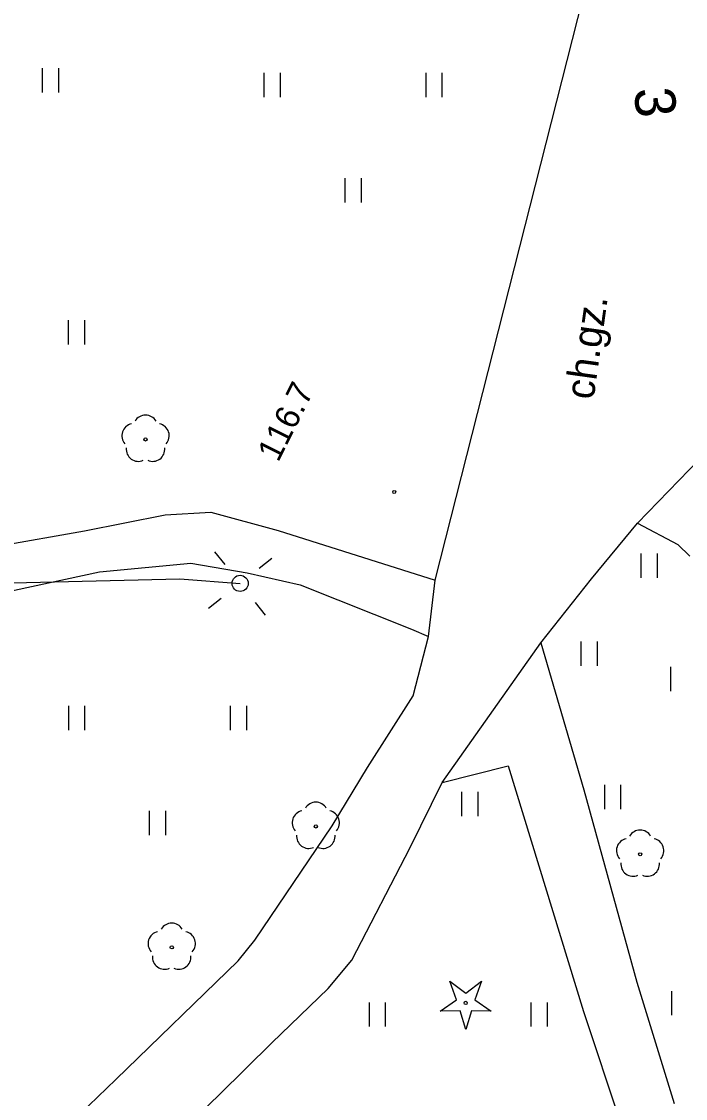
# Model space of a CAD drawing. Extents: x 6434771 to 6436222, y 5663454 to 5664782.
# Drawn here: x 6434921.16 to 6434941.67, y 5664141.22 to 5664174.49 of the extents above; entities that cross this region are included whole.
import ezdxf

# ---------------------------------------------------------------- set-up
doc = ezdxf.new("R2010")
doc.units = 0
for name, color, linetype in [('Warstwa 10', 7, 'Continuous'), ('Warstwa 11', 7, 'Continuous'), ('Warstwa 12', 7, 'Continuous'), ('Warstwa 13', 7, 'Continuous'), ('Warstwa 14', 7, 'Continuous'), ('Warstwa 2', 7, 'Continuous'), ('Warstwa 4', 7, 'Continuous'), ('Warstwa 5', 7, 'Continuous'), ('Warstwa 9', 7, 'Continuous')]:
    doc.layers.add(name, color=color, linetype=linetype)

msp = doc.modelspace()

# ---------------------------------------------------------------- linework, layer by layer
at = {"layer": 'Warstwa 10'}
msp.add_lwpolyline([(6434934.095, 5664143.915), (6434934.597, 5664144.262), (6434934.395, 5664144.838), (6434934.88, 5664144.468), (6434935.365, 5664144.838), (6434935.163, 5664144.262), (6434935.665, 5664143.915), (6434935.055, 5664143.929), (6434934.88, 5664143.345), (6434934.705, 5664143.929)], close=True, dxfattribs=at)
msp.add_circle((6434934.88, 5664144.17), 0.05, dxfattribs=at)
at = {"layer": 'Warstwa 11'}
for centre in [(6434924.988, 5664161.577), (6434930.25, 5664149.62), (6434940.27, 5664148.759), (6434925.798, 5664145.885)]:
    msp.add_circle(centre, 0.05, dxfattribs=at)
for centre, start, end in [((6434924.631, 5664161.693), 102.1471, 221.8529), ((6434924.988, 5664161.952), 30.1471, 149.8529), ((6434925.345, 5664161.693), 318.1471, 77.8529), ((6434924.768, 5664161.274), 174.1471, 293.8529), ((6434925.208, 5664161.274), 246.1471, 5.8529), ((6434929.893, 5664149.736), 102.1471, 221.8529), ((6434930.25, 5664149.995), 30.1471, 149.8529), ((6434930.607, 5664149.736), 318.1471, 77.8529), ((6434940.27, 5664149.134), 30.1471, 149.8529), ((6434930.03, 5664149.317), 174.1471, 293.8529), ((6434930.47, 5664149.317), 246.1471, 5.8529), ((6434939.913, 5664148.875), 102.1471, 221.8529), ((6434940.627, 5664148.875), 318.1471, 77.8529), ((6434940.05, 5664148.456), 174.1471, 293.8529), ((6434940.49, 5664148.456), 246.1471, 5.8529), ((6434925.798, 5664146.26), 30.1471, 149.8529), ((6434925.441, 5664146.001), 102.1471, 221.8529), ((6434926.155, 5664146.001), 318.1471, 77.8529), ((6434925.578, 5664145.582), 174.1471, 293.8529), ((6434926.018, 5664145.582), 246.1471, 5.8529)]:
    msp.add_arc(centre, 0.375, start, end, dxfattribs=at)
at = {"layer": 'Warstwa 12'}
msp.add_lwpolyline([(6434900.396, 5664152.041), (6434901.407, 5664156.189), (6434904.447, 5664155.352), (6434910.109, 5664156.894), (6434926.049, 5664157.272), (6434927.911, 5664157.129)], dxfattribs=at)
at = {"layer": 'Warstwa 13'}
msp.add_circle((6434932.672, 5664159.953), 0.045, dxfattribs=at)
at = {"layer": 'Warstwa 2'}
msp.add_circle((6434927.911, 5664157.129), 0.25, dxfattribs=at)
at = {"layer": 'Warstwa 4'}
for points in [[(6434927.444, 5664157.716), (6434927.133, 5664158.108)], [(6434928.498, 5664157.596), (6434928.89, 5664157.907)], [(6434927.324, 5664156.662), (6434926.932, 5664156.351)], [(6434928.378, 5664156.542), (6434928.689, 5664156.15)]]:
    msp.add_lwpolyline(points, dxfattribs=at)
at = {"layer": 'Warstwa 5'}
for p, q in [((6434933.933, 5664157.226), (6434940.717, 5664183.896)), ((6434921.807, 5664172.292), (6434921.807, 5664173.042)), ((6434922.307, 5664172.292), (6434922.307, 5664173.042)), ((6434928.657, 5664172.149), (6434928.657, 5664172.899)), ((6434929.157, 5664172.149), (6434929.157, 5664172.899)), ((6434933.657, 5664172.149), (6434933.657, 5664172.899)), ((6434934.157, 5664172.149), (6434934.157, 5664172.899)), ((6434931.157, 5664168.899), (6434931.157, 5664169.649)), ((6434931.657, 5664168.899), (6434931.657, 5664169.649)), ((6434922.612, 5664164.513), (6434922.612, 5664165.263)), ((6434923.112, 5664164.513), (6434923.112, 5664165.263)), ((6434923.1, 5664158.757), (6434925.597, 5664159.247)), ((6434925.597, 5664159.247), (6434927.008, 5664159.33)), ((6434927.008, 5664159.33), (6434929.091, 5664158.764)), ((6434918.52, 5664157.952), (6434923.1, 5664158.757)), ((6434929.091, 5664158.764), (6434933.933, 5664157.226)), ((6434938.772, 5664157.272), (6434940.189, 5664158.985)), ((6434940.189, 5664158.985), (6434941.432, 5664158.326)), ((6434941.432, 5664158.326), (6434941.807, 5664157.966)), ((6434923.565, 5664157.491), (6434926.389, 5664157.757)), ((6434926.389, 5664157.757), (6434928.125, 5664157.456)), ((6434940.305, 5664157.3), (6434940.305, 5664158.05)), ((6434940.805, 5664157.3), (6434940.805, 5664158.05)), ((6434919.564, 5664156.62), (6434923.565, 5664157.491)), ((6434928.125, 5664157.456), (6434929.761, 5664157.086)), ((6434929.761, 5664157.086), (6434933.205, 5664155.714)), ((6434937.206, 5664155.294), (6434938.772, 5664157.272)), ((6434933.205, 5664155.714), (6434933.727, 5664155.492)), ((6434933.258, 5664153.657), (6434933.727, 5664155.492)), ((6434937.206, 5664155.294), (6434938.526, 5664150.752)), ((6434938.448, 5664154.583), (6434938.448, 5664155.333)), ((6434938.948, 5664154.583), (6434938.948, 5664155.333)), ((6434941.22, 5664153.797), (6434941.22, 5664154.547)), ((6434931.85, 5664151.443), (6434933.258, 5664153.657)), ((6434922.615, 5664152.599), (6434922.615, 5664153.349)), ((6434923.115, 5664152.599), (6434923.115, 5664153.349)), ((6434927.615, 5664152.599), (6434927.615, 5664153.349)), ((6434928.115, 5664152.599), (6434928.115, 5664153.349)), ((6434930.756, 5664149.638), (6434931.85, 5664151.443)), ((6434934.15, 5664150.981), (6434936.195, 5664151.498)), ((6434936.195, 5664151.498), (6434938.516, 5664143.9)), ((6434933.166, 5664148.974), (6434934.15, 5664150.981)), ((6434938.526, 5664150.752), (6434940.163, 5664144.808)), ((6434939.174, 5664150.155), (6434939.174, 5664150.905)), ((6434939.674, 5664150.155), (6434939.674, 5664150.905)), ((6434934.765, 5664149.943), (6434934.765, 5664150.693)), ((6434935.265, 5664149.943), (6434935.265, 5664150.693)), ((6434925.115, 5664149.349), (6434925.115, 5664150.099)), ((6434925.615, 5664149.349), (6434925.615, 5664150.099)), ((6434928.37, 5664146.103), (6434930.756, 5664149.638)), ((6434931.359, 5664145.49), (6434933.166, 5664148.974)), ((6434927.848, 5664145.465), (6434928.37, 5664146.103)), ((6434924.073, 5664141.806), (6434927.848, 5664145.465)), ((6434930.627, 5664144.612), (6434931.359, 5664145.49)), ((6434940.163, 5664144.808), (6434941.324, 5664141.066)), ((6434928.886, 5664142.936), (6434930.627, 5664144.612)), ((6434941.244, 5664143.786), (6434941.244, 5664144.536)), ((6434931.906, 5664143.436), (6434931.906, 5664144.186)), ((6434932.406, 5664143.436), (6434932.406, 5664144.186)), ((6434936.906, 5664143.436), (6434936.906, 5664144.186)), ((6434937.406, 5664143.436), (6434937.406, 5664144.186)), ((6434938.516, 5664143.9), (6434939.699, 5664140.349)), ((6434927.275, 5664141.335), (6434928.886, 5664142.936)), ((6434922.219, 5664140.032), (6434924.073, 5664141.806)), ((6434925.229, 5664139.386), (6434927.275, 5664141.335))]:
    msp.add_line(p, q, dxfattribs=at)
at = {"layer": 'Warstwa 9'}
for p, q in [((6434933.933, 5664157.226), (6434940.717, 5664183.896)), ((6434940.189, 5664158.985), (6434942.971, 5664161.871)), ((6434940.189, 5664158.985), (6434942.971, 5664161.871)), ((6434923.1, 5664158.757), (6434925.597, 5664159.247)), ((6434925.597, 5664159.247), (6434927.008, 5664159.33)), ((6434927.008, 5664159.33), (6434929.091, 5664158.764)), ((6434918.52, 5664157.952), (6434923.1, 5664158.757)), ((6434929.091, 5664158.764), (6434933.933, 5664157.226)), ((6434938.772, 5664157.272), (6434940.189, 5664158.985)), ((6434940.189, 5664158.985), (6434941.432, 5664158.326)), ((6434941.432, 5664158.326), (6434941.807, 5664157.966)), ((6434923.565, 5664157.491), (6434926.389, 5664157.757)), ((6434926.389, 5664157.757), (6434928.125, 5664157.456)), ((6434919.564, 5664156.62), (6434923.565, 5664157.491)), ((6434928.125, 5664157.456), (6434929.761, 5664157.086)), ((6434929.761, 5664157.086), (6434933.205, 5664155.714)), ((6434933.727, 5664155.492), (6434933.933, 5664157.226)), ((6434933.727, 5664155.492), (6434933.933, 5664157.226)), ((6434937.206, 5664155.294), (6434938.772, 5664157.272)), ((6434933.205, 5664155.714), (6434933.727, 5664155.492)), ((6434933.258, 5664153.657), (6434933.727, 5664155.492)), ((6434934.15, 5664150.981), (6434937.206, 5664155.294)), ((6434934.15, 5664150.981), (6434937.206, 5664155.294)), ((6434937.206, 5664155.294), (6434938.526, 5664150.752)), ((6434931.85, 5664151.443), (6434933.258, 5664153.657)), ((6434930.756, 5664149.638), (6434931.85, 5664151.443)), ((6434934.15, 5664150.981), (6434936.195, 5664151.498)), ((6434936.195, 5664151.498), (6434938.516, 5664143.9)), ((6434933.166, 5664148.974), (6434934.15, 5664150.981)), ((6434938.526, 5664150.752), (6434940.163, 5664144.808)), ((6434928.37, 5664146.103), (6434930.756, 5664149.638)), ((6434931.359, 5664145.49), (6434933.166, 5664148.974)), ((6434927.848, 5664145.465), (6434928.37, 5664146.103)), ((6434924.073, 5664141.806), (6434927.848, 5664145.465)), ((6434930.627, 5664144.612), (6434931.359, 5664145.49)), ((6434940.163, 5664144.808), (6434941.324, 5664141.066)), ((6434928.886, 5664142.936), (6434930.627, 5664144.612)), ((6434938.516, 5664143.9), (6434939.699, 5664140.349)), ((6434927.275, 5664141.335), (6434928.886, 5664142.936)), ((6434922.219, 5664140.032), (6434924.073, 5664141.806)), ((6434925.229, 5664139.386), (6434927.275, 5664141.335))]:
    msp.add_line(p, q, dxfattribs=at)

# ---------------------------------------------------------------- texts
at = {"layer": 'Warstwa 13'}
msp.add_text('116.7', height=0.75, rotation=63.4322, dxfattribs=at).set_placement((6434929.086, 5664160.846))
at = {"layer": 'Warstwa 14'}
msp.add_text('3', height=1.25, rotation=274.5728, dxfattribs=at).set_placement((6434940.083, 5664172.409))
at = {"layer": 'Warstwa 9'}
msp.add_text('ch.gz.', height=0.9, rotation=82.0476, dxfattribs=at).set_placement((6434938.828, 5664162.78))

doc.saveas('drawing.dxf')
